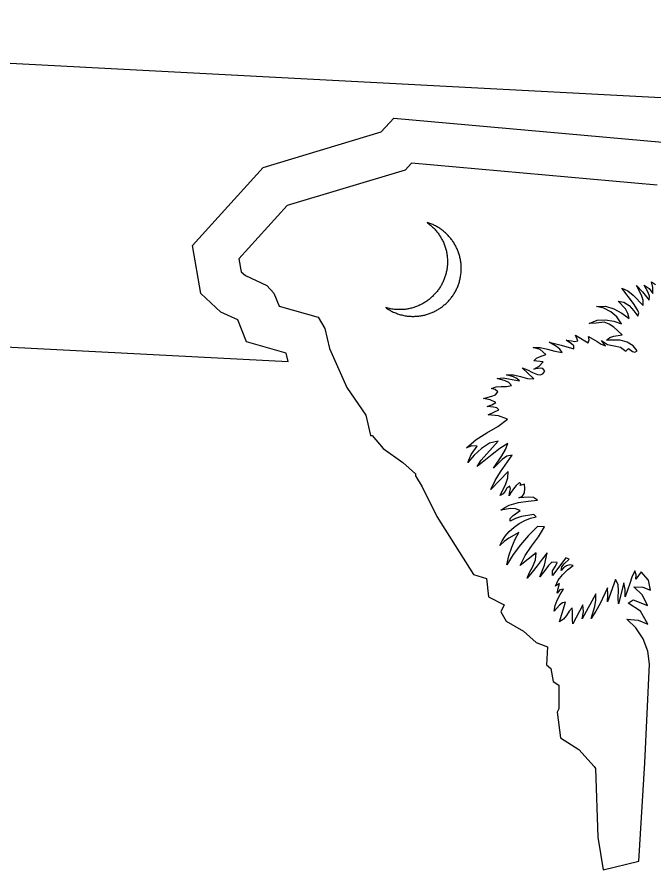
# Model space of a CAD drawing. Extents: x 1581789 to 1622364, y 1043167 to 1103486.
# Drawn here: x 1612761.652 to 1612765.324, y 1090155.637 to 1090160.556 of the extents above; entities that cross this region are included whole.
import ezdxf

# ---------------------------------------------------------------- set-up
doc = ezdxf.new("R2010")
doc.units = 0
doc.layers.add('RD_PD_ALT1_TX', color=7, linetype='Continuous')

msp = doc.modelspace()

# ---------------------------------------------------------------- linework, layer by layer
at = {"layer": 'RD_PD_ALT1_TX'}
for p, q in [((1612774.9468, 1090159.5892), (1612756.4824, 1090160.5563)), ((1612774.9564, 1090159.5887), (1612756.4921, 1090160.5558)), ((1612763.9254, 1090159.7134), (1612763.8892, 1090159.6741)), ((1612765.3427, 1090159.5871), (1612763.9254, 1090159.7134)), ((1612763.8892, 1090159.6741), (1612763.2092, 1090159.4698)), ((1612763.2092, 1090159.4698), (1612762.9307, 1090159.1615)), ((1612762.9307, 1090159.1615), (1612762.9437, 1090159.0879)), ((1612762.9437, 1090159.0879), (1612762.9681, 1090159.0654)), ((1612762.9681, 1090159.0654), (1612763.0921, 1090159.0076)), ((1612763.0921, 1090159.0076), (1612763.1326, 1090158.9638)), ((1612765.2053, 1090158.905), (1612765.1381, 1090158.9922)), ((1612763.1326, 1090158.9638), (1612763.162, 1090158.8898)), ((1612763.162, 1090158.8898), (1612763.3873, 1090158.8251)), ((1612763.3873, 1090158.8251), (1612763.426, 1090158.761)), ((1612763.426, 1090158.761), (1612763.4536, 1090158.645)), ((1612764.8843, 1090158.6894), (1612764.8712, 1090158.7218)), ((1612765.0856, 1090158.6937), (1612765.0503, 1090158.6924)), ((1612763.4536, 1090158.645), (1612763.5528, 1090158.4207)), ((1612765.1624, 1090158.6296), (1612765.1769, 1090158.6457)), ((1612764.6321, 1090158.4699), (1612764.5634, 1090158.534)), ((1612764.6857, 1090158.5677), (1612764.6307, 1090158.5737)), ((1612763.5528, 1090158.4207), (1612763.6625, 1090158.2595)), ((1612764.3685, 1090158.263), (1612764.4301, 1090158.2914)), ((1612763.6625, 1090158.2595), (1612763.6901, 1090158.1435)), ((1612763.6901, 1090158.1435), (1612763.6989, 1090158.1431)), ((1612763.6989, 1090158.1431), (1612763.7626, 1090158.0672)), ((1612763.7626, 1090158.0672), (1612763.8766, 1090157.9876)), ((1612763.8766, 1090157.9876), (1612763.9493, 1090157.9217)), ((1612763.9493, 1090157.9217), (1612763.9487, 1090157.9109)), ((1612763.9487, 1090157.9109), (1612763.9878, 1090157.8463)), ((1612764.4836, 1090157.9357), (1612764.3828, 1090157.8325)), ((1612763.9878, 1090157.8463), (1612764.0718, 1090157.6765)), ((1612764.5766, 1090157.8624), (1612764.553, 1090157.8552)), ((1612764.0718, 1090157.6765), (1612764.2834, 1090157.3418)), ((1612764.6441, 1090157.6734), (1612764.6312, 1090157.6873)), ((1612764.6927, 1090157.6155), (1612764.6528, 1090157.6176)), ((1612764.6448, 1090157.4658), (1612764.5521, 1090157.3938)), ((1612764.8155, 1090157.4369), (1612764.7381, 1090157.3356)), ((1612765.25, 1090157.3572), (1612765.2193, 1090157.3152)), ((1612764.2834, 1090157.3418), (1612764.3582, 1090157.3174)), ((1612764.3582, 1090157.3174), (1612764.37, 1090157.2123)), ((1612765.1018, 1090157.3129), (1612765.055, 1090157.1832)), ((1612764.7794, 1090157.2898), (1612764.7553, 1090157.2742)), ((1612764.37, 1090157.2123), (1612764.4601, 1090157.1663)), ((1612764.989, 1090157.2303), (1612764.9093, 1090157.0855)), ((1612764.4601, 1090157.1663), (1612764.4411, 1090157.1256)), ((1612764.7794, 1090157.069), (1612764.8138, 1090157.1826)), ((1612764.4411, 1090157.1256), (1612764.4723, 1090157.0715)), ((1612764.4723, 1090157.0715), (1612764.5715, 1090157.0146)), ((1612764.5715, 1090157.0146), (1612764.6441, 1090156.9483)), ((1612764.6441, 1090156.9483), (1612764.7106, 1090156.924)), ((1612764.7106, 1090156.924), (1612764.7051, 1090156.8202)), ((1612764.7051, 1090156.8202), (1612764.7288, 1090156.7989)), ((1612764.7288, 1090156.7989), (1612764.7421, 1090156.7241)), ((1612764.7421, 1090156.7241), (1612764.7747, 1090156.7024)), ((1612764.7747, 1090156.7024), (1612764.7756, 1090156.5669)), ((1612764.7756, 1090156.5669), (1612764.7665, 1090156.547)), ((1612764.7665, 1090156.547), (1612764.7848, 1090156.3998)), ((1612764.7848, 1090156.3998), (1612764.8907, 1090156.3326)), ((1612764.8907, 1090156.3326), (1612764.9788, 1090156.2334)), ((1612764.9788, 1090156.2334), (1612764.9863, 1090156.2226)), ((1612764.9863, 1090156.2226), (1612765, 1090155.827)), ((1612765, 1090155.827), (1612765.0305, 1090155.6375)), ((1612765.0305, 1090155.6375), (1612765.237, 1090155.6872))]:
    msp.add_line(p, q, dxfattribs=at)
for points in [[(1612756.3969, 1090158.9237), (1612763.2146, 1090158.5702), (1612763.203, 1090158.6177), (1612762.9749, 1090158.6833), (1612762.9247, 1090158.8097), (1612762.8269, 1090158.8553), (1612762.7116, 1090158.9623), (1612762.6631, 1090159.2384), (1612763.0701, 1090159.6889), (1612763.7509, 1090159.8936), (1612763.824, 1090159.9731), (1612765.4814, 1090159.8254), (1612765.7966, 1090159.3727), (1612766.8059, 1090159.3018), (1612767.0887, 1090158.9725), (1612767.6522, 1090158.3378), (1612774.8615, 1090157.9601)], [(1612764.2114, 1090159.0804), (1612764.2122, 1090159.0864), (1612764.2125, 1090159.0923), (1612764.2128, 1090159.0983), (1612764.2127, 1090159.1043), (1612764.2126, 1090159.1108), (1612764.2125, 1090159.1168), (1612764.2125, 1090159.1228), (1612764.212, 1090159.1288), (1612764.2115, 1090159.1349), (1612764.2106, 1090159.1405), (1612764.2101, 1090159.1465), (1612764.2092, 1090159.1526), (1612764.2079, 1090159.1583), (1612764.2066, 1090159.164), (1612764.2053, 1090159.17), (1612764.204, 1090159.1757), (1612764.2027, 1090159.1814), (1612764.201, 1090159.1871), (1612764.1993, 1090159.1924), (1612764.1972, 1090159.1981), (1612764.1955, 1090159.2034), (1612764.1933, 1090159.2087), (1612764.1908, 1090159.2144), (1612764.1887, 1090159.2198), (1612764.1862, 1090159.2247), (1612764.1836, 1090159.23), (1612764.1811, 1090159.2354), (1612764.1782, 1090159.2403), (1612764.1752, 1090159.2453), (1612764.1723, 1090159.2503), (1612764.1693, 1090159.2552), (1612764.1664, 1090159.2598), (1612764.163, 1090159.2648), (1612764.1597, 1090159.2694), (1612764.1563, 1090159.2739), (1612764.1525, 1090159.2785), (1612764.1492, 1090159.2831), (1612764.1454, 1090159.2873), (1612764.1416, 1090159.2915), (1612764.1374, 1090159.2958), (1612764.1336, 1090159.3), (1612764.1294, 1090159.3042), (1612764.1252, 1090159.308), (1612764.121, 1090159.3122), (1612764.1168, 1090159.3161), (1612764.1126, 1090159.3195), (1612764.108, 1090159.3233), (1612764.1034, 1090159.3268), (1612764.0988, 1090159.3302), (1612764.0941, 1090159.3337), (1612764.0895, 1090159.3367), (1612764.0845, 1090159.3402), (1612764.0794, 1090159.3433), (1612764.0747, 1090159.3459), (1612764.0697, 1090159.349), (1612764.0646, 1090159.3516), (1612764.0592, 1090159.3543), (1612764.0541, 1090159.357), (1612764.0486, 1090159.3593), (1612764.0435, 1090159.3616), (1612764.038, 1090159.3639), (1612764.0325, 1090159.3661), (1612764.027, 1090159.368), (1612764.0211, 1090159.3699), (1612764.0156, 1090159.3714), (1612764.0206, 1090159.368), (1612764.0252, 1090159.3645), (1612764.0298, 1090159.3607), (1612764.0345, 1090159.3568), (1612764.0391, 1090159.353), (1612764.0437, 1090159.3491), (1612764.0478, 1090159.3449), (1612764.052, 1090159.3407), (1612764.0562, 1090159.3365), (1612764.0604, 1090159.3322), (1612764.0646, 1090159.3276), (1612764.0683, 1090159.323), (1612764.0721, 1090159.3184), (1612764.0759, 1090159.3138), (1612764.0792, 1090159.3092), (1612764.083, 1090159.3042), (1612764.0863, 1090159.2992), (1612764.0897, 1090159.2943), (1612764.0926, 1090159.2893), (1612764.0959, 1090159.2839), (1612764.0989, 1090159.2789), (1612764.1014, 1090159.2736), (1612764.1043, 1090159.2682), (1612764.1068, 1090159.2629), (1612764.1094, 1090159.2576), (1612764.1119, 1090159.2518), (1612764.114, 1090159.2461), (1612764.1161, 1090159.2408), (1612764.1182, 1090159.2351), (1612764.1203, 1090159.229), (1612764.122, 1090159.2233), (1612764.1237, 1090159.2176), (1612764.125, 1090159.2115), (1612764.1267, 1090159.2058), (1612764.128, 1090159.1997)], [(1612764.128, 1090159.1997), (1612764.1289, 1090159.1937), (1612764.1301, 1090159.1876), (1612764.131, 1090159.1811), (1612764.1315, 1090159.1751), (1612764.1324, 1090159.169), (1612764.1328, 1090159.1626), (1612764.1329, 1090159.1566), (1612764.133, 1090159.1502), (1612764.133, 1090159.1438), (1612764.1331, 1090159.1374), (1612764.1328, 1090159.131), (1612764.1325, 1090159.125), (1612764.1318, 1090159.1194), (1612764.1315, 1090159.1134), (1612764.1307, 1090159.1074), (1612764.1297, 1090159.1019), (1612764.129, 1090159.0963), (1612764.1278, 1090159.0904), (1612764.1264, 1090159.0848), (1612764.1253, 1090159.0793), (1612764.1238, 1090159.0738), (1612764.1223, 1090159.0682), (1612764.1204, 1090159.0627), (1612764.1189, 1090159.0572), (1612764.117, 1090159.0521), (1612764.1147, 1090159.0466), (1612764.1129, 1090159.0415), (1612764.1106, 1090159.0364), (1612764.1083, 1090159.0313), (1612764.1061, 1090159.0262), (1612764.1034, 1090159.0211), (1612764.1011, 1090159.0161), (1612764.0985, 1090159.011), (1612764.0954, 1090159.0063), (1612764.0928, 1090159.0017), (1612764.0897, 1090158.997), (1612764.0867, 1090158.9924), (1612764.0836, 1090158.9877), (1612764.0802, 1090158.9831), (1612764.0771, 1090158.9789), (1612764.0737, 1090158.9742), (1612764.0703, 1090158.97), (1612764.0664, 1090158.9658), (1612764.063, 1090158.9616), (1612764.0592, 1090158.9574), (1612764.0554, 1090158.9536), (1612764.0516, 1090158.9498), (1612764.0478, 1090158.9456), (1612764.0436, 1090158.9422), (1612764.0394, 1090158.9384), (1612764.0352, 1090158.9346), (1612764.031, 1090158.9312), (1612764.0268, 1090158.9278), (1612764.0222, 1090158.9245), (1612764.018, 1090158.9211), (1612764.0135, 1090158.9177), (1612764.0089, 1090158.9147), (1612764.0043, 1090158.9118), (1612763.9994, 1090158.9088), (1612763.9948, 1090158.9059), (1612763.9899, 1090158.9033), (1612763.9849, 1090158.9008), (1612763.98, 1090158.8982), (1612763.975, 1090158.8957), (1612763.9701, 1090158.8931), (1612763.9648, 1090158.891), (1612763.9599, 1090158.8889), (1612763.9546, 1090158.8867), (1612763.9493, 1090158.885), (1612763.944, 1090158.8833), (1612763.9387, 1090158.8816), (1612763.9334, 1090158.8798), (1612763.9277, 1090158.8781), (1612763.9224, 1090158.8768), (1612763.9167, 1090158.8755), (1612763.9114, 1090158.8742), (1612763.9058, 1090158.8733), (1612763.9001, 1090158.8724), (1612763.8945, 1090158.8715), (1612763.8888, 1090158.8706), (1612763.8828, 1090158.8701), (1612763.8771, 1090158.8696), (1612763.8715, 1090158.8695), (1612763.8655, 1090158.869), (1612763.8599, 1090158.8689), (1612763.8539, 1090158.8688), (1612763.8479, 1090158.8691), (1612763.8423, 1090158.8694), (1612763.8347, 1090158.8698), (1612763.8271, 1090158.8706), (1612763.82, 1090158.8714), (1612763.8124, 1090158.8726), (1612763.8053, 1090158.8737), (1612763.7981, 1090158.8753), (1612763.791, 1090158.8769), (1612763.7843, 1090158.8784), (1612763.7772, 1090158.8804), (1612763.7772, 1090158.8804)], [(1612763.7772, 1090158.8804), (1612763.7822, 1090158.8769), (1612763.7876, 1090158.8735), (1612763.793, 1090158.87), (1612763.7985, 1090158.8669), (1612763.8039, 1090158.8638), (1612763.8094, 1090158.8607), (1612763.8153, 1090158.858), (1612763.8211, 1090158.8553), (1612763.827, 1090158.8526), (1612763.8329, 1090158.8503), (1612763.8388, 1090158.8479), (1612763.8446, 1090158.8456), (1612763.851, 1090158.8437), (1612763.8569, 1090158.8418), (1612763.8632, 1090158.8399), (1612763.8695, 1090158.8383), (1612763.8758, 1090158.8368), (1612763.8822, 1090158.8353), (1612763.8885, 1090158.8341), (1612763.8953, 1090158.833), (1612763.9016, 1090158.8322), (1612763.9084, 1090158.8315), (1612763.9152, 1090158.8307), (1612763.922, 1090158.8304), (1612763.9276, 1090158.8301), (1612763.9336, 1090158.8302), (1612763.9396, 1090158.8299), (1612763.9452, 1090158.8304), (1612763.9512, 1090158.8304), (1612763.9568, 1090158.8309), (1612763.9625, 1090158.8315), (1612763.9685, 1090158.8319), (1612763.9741, 1090158.8324), (1612763.9798, 1090158.8334), (1612763.9855, 1090158.8343), (1612763.9911, 1090158.8356), (1612763.9964, 1090158.8365), (1612764.0021, 1090158.8378), (1612764.0074, 1090158.8395), (1612764.013, 1090158.8408), (1612764.0183, 1090158.8425), (1612764.0236, 1090158.8443), (1612764.0289, 1090158.846), (1612764.0342, 1090158.8481), (1612764.0396, 1090158.8502), (1612764.0445, 1090158.8524), (1612764.0498, 1090158.8545), (1612764.0547, 1090158.8567), (1612764.0597, 1090158.8592), (1612764.0646, 1090158.8618), (1612764.0695, 1090158.8643), (1612764.0745, 1090158.8672), (1612764.079, 1090158.8698), (1612764.084, 1090158.8728), (1612764.0886, 1090158.8757), (1612764.0931, 1090158.8791), (1612764.0977, 1090158.8821), (1612764.1019, 1090158.8854), (1612764.1065, 1090158.8888), (1612764.1107, 1090158.8922), (1612764.1149, 1090158.896), (1612764.119, 1090158.8994), (1612764.1232, 1090158.9031), (1612764.1275, 1090158.9069), (1612764.1313, 1090158.9107), (1612764.1351, 1090158.9145), (1612764.1389, 1090158.9187), (1612764.1427, 1090158.923), (1612764.1461, 1090158.9268), (1612764.1499, 1090158.931), (1612764.1534, 1090158.9356), (1612764.1568, 1090158.9398), (1612764.1599, 1090158.9445), (1612764.1633, 1090158.9487), (1612764.1663, 1090158.9534), (1612764.1694, 1090158.958), (1612764.1724, 1090158.9627), (1612764.1751, 1090158.9677), (1612764.1781, 1090158.9724), (1612764.1808, 1090158.9774), (1612764.1831, 1090158.9821), (1612764.1857, 1090158.9872), (1612764.188, 1090158.9923), (1612764.1903, 1090158.9974), (1612764.1925, 1090159.0025), (1612764.1944, 1090159.008), (1612764.1967, 1090159.0131), (1612764.1986, 1090159.0186), (1612764.2001, 1090159.0237), (1612764.202, 1090159.0292), (1612764.2034, 1090159.0347), (1612764.2049, 1090159.0403), (1612764.206, 1090159.0458), (1612764.2071, 1090159.0518), (1612764.2082, 1090159.0573), (1612764.2093, 1090159.0629), (1612764.21, 1090159.0688), (1612764.2111, 1090159.0744), (1612764.2114, 1090159.0804)], [(1612765.1381, 1090158.9922), (1612765.173, 1090158.9775), (1612765.2033, 1090158.9523), (1612765.2616, 1090158.8936), (1612765.2619, 1090158.9236), (1612765.2514, 1090158.9522), (1612765.2227, 1090159.0078), (1612765.2584, 1090158.9715), (1612765.2952, 1090158.9239), (1612765.2984, 1090158.9469), (1612765.2903, 1090158.9686), (1612765.2677, 1090159.0102), (1612765.2959, 1090158.9915), (1612765.3173, 1090158.9628), (1612765.3182, 1090158.9964), (1612765.3091, 1090159.0285), (1612765.3335, 1090159.0132)], [(1612765.0503, 1090158.6924), (1612765.0696, 1090158.7078), (1612765.092, 1090158.7154), (1612765.1405, 1090158.7245), (1612765.0923, 1090158.7675), (1612765.0648, 1090158.7845), (1612765.0358, 1090158.7969), (1612764.9914, 1090158.7912), (1612764.9501, 1090158.7897), (1612764.9955, 1090158.8082), (1612765.0441, 1090158.8108), (1612765.0918, 1090158.8027), (1612765.1359, 1090158.788), (1612765.1094, 1090158.8267), (1612765.0753, 1090158.8561), (1612765.0355, 1090158.8766), (1612764.9921, 1090158.8877), (1612765.0438, 1090158.8882), (1612765.0922, 1090158.8732), (1612765.1382, 1090158.848), (1612765.1807, 1090158.8177), (1612765.1738, 1090158.8469), (1612765.1596, 1090158.8737), (1612765.1174, 1090158.918), (1612765.1508, 1090158.9126), (1612765.1814, 1090158.8922), (1612765.2083, 1090158.8627), (1612765.2299, 1090158.832), (1612765.2356, 1090158.8497), (1612765.2282, 1090158.8677), (1612765.2053, 1090158.905)], [(1612764.6307, 1090158.5737), (1612764.6456, 1090158.5894), (1612764.6636, 1090158.5965), (1612764.6995, 1090158.6102), (1612764.6674, 1090158.6391), (1612764.6264, 1090158.6509), (1612764.6684, 1090158.6499), (1612764.7103, 1090158.6405), (1612764.7526, 1090158.6286), (1612764.7939, 1090158.6221), (1612764.7809, 1090158.6416), (1612764.7616, 1090158.6558), (1612764.7201, 1090158.6812), (1612764.7881, 1090158.6644), (1612764.8618, 1090158.6421), (1612764.8611, 1090158.6594), (1612764.8489, 1090158.6713), (1612764.8176, 1090158.6929), (1612764.8478, 1090158.6881), (1612764.8681, 1090158.6851), (1612764.8843, 1090158.6894)], [(1612764.8712, 1090158.7218), (1612764.9442, 1090158.6779), (1612764.9507, 1090158.694), (1612764.9461, 1090158.7146), (1612764.9959, 1090158.6852), (1612765.0195, 1090158.6695), (1612765.0439, 1090158.661), (1612765.0218, 1090158.6906), (1612765.0563, 1090158.668), (1612765.0935, 1090158.6605), (1612765.13, 1090158.6529), (1612765.1624, 1090158.6296)], [(1612765.1769, 1090158.6457), (1612765.2003, 1090158.6272), (1612765.2141, 1090158.6233), (1612765.2278, 1090158.631), (1612765.2037, 1090158.6611), (1612765.1695, 1090158.6813), (1612765.1292, 1090158.6922), (1612765.0856, 1090158.6937)], [(1612764.5634, 1090158.534), (1612764.5948, 1090158.5227), (1612764.624, 1090158.5056), (1612764.653, 1090158.4941), (1612764.6674, 1090158.4937), (1612764.6821, 1090158.4993), (1612764.6945, 1090158.5135), (1612764.6833, 1090158.5301), (1612764.6682, 1090158.5317), (1612764.6318, 1090158.5252), (1612764.6624, 1090158.5432), (1612764.6857, 1090158.5677)], [(1612764.4301, 1090158.2914), (1612764.4171, 1090158.3029), (1612764.3992, 1090158.3059), (1612764.3626, 1090158.3102), (1612764.3887, 1090158.32), (1612764.4122, 1090158.3328), (1612764.379, 1090158.349), (1612764.3418, 1090158.3565), (1612764.3881, 1090158.3701), (1612764.4098, 1090158.3778), (1612764.4239, 1090158.3955), (1612764.4089, 1090158.4079), (1612764.388, 1090158.4142), (1612764.4134, 1090158.4241), (1612764.4431, 1090158.4253), (1612764.474, 1090158.4257), (1612764.5027, 1090158.4314), (1612764.4868, 1090158.4487), (1612764.4653, 1090158.4582), (1612764.4195, 1090158.4726), (1612764.4534, 1090158.4757), (1612764.4859, 1090158.4696), (1612764.5477, 1090158.4575), (1612764.5333, 1090158.4719), (1612764.5141, 1090158.4805), (1612764.4727, 1090158.4935), (1612764.5143, 1090158.4929), (1612764.5551, 1090158.4828), (1612764.5946, 1090158.4719), (1612764.6321, 1090158.4699)], [(1612764.3828, 1090157.8325), (1612764.4084, 1090157.8844), (1612764.4398, 1090157.9332), (1612764.5053, 1090158.0299), (1612764.4749, 1090158.0235), (1612764.4491, 1090158.004), (1612764.3977, 1090157.9555), (1612764.4466, 1090158.0262), (1612764.4681, 1090158.0615), (1612764.4804, 1090158.0965), (1612764.4344, 1090158.0681), (1612764.3913, 1090158.0335), (1612764.3044, 1090157.9651), (1612764.3272, 1090158.0016), (1612764.3595, 1090158.0372), (1612764.4258, 1090158.111), (1612764.3763, 1090158.0984), (1612764.3291, 1090158.0688), (1612764.2866, 1090158.0302), (1612764.2504, 1090157.988), (1612764.2696, 1090158.0343), (1612764.3037, 1090158.0809), (1612764.2746, 1090158.0833), (1612764.2431, 1090158.0721), (1612764.2989, 1090158.1201), (1612764.3606, 1090158.1585), (1612764.423, 1090158.1949), (1612764.4793, 1090158.2372), (1612764.4278, 1090158.2563), (1612764.3685, 1090158.263)], [(1612764.553, 1090157.8552), (1612764.5559, 1090157.8635), (1612764.5487, 1090157.8722), (1612764.5294, 1090157.8552), (1612764.5132, 1090157.8364), (1612764.4997, 1090157.8163), (1612764.4898, 1090157.7948), (1612764.4927, 1090157.8199), (1612764.4959, 1090157.8349), (1612764.4927, 1090157.8499), (1612764.4761, 1090157.8388), (1612764.466, 1090157.8221), (1612764.4551, 1090157.8062), (1612764.4363, 1090157.7976), (1612764.4694, 1090157.864), (1612764.4804, 1090157.899), (1612764.4836, 1090157.9357)], [(1612764.6312, 1090157.6873), (1612764.5597, 1090157.6758), (1612764.5259, 1090157.6651), (1612764.4938, 1090157.6492), (1612764.4954, 1090157.6647), (1612764.5111, 1090157.6811), (1612764.5523, 1090157.7114), (1612764.5259, 1090157.7196), (1612764.4971, 1090157.7211), (1612764.4402, 1090157.7121), (1612764.4639, 1090157.7285), (1612764.4894, 1090157.7408), (1612764.5435, 1090157.7567), (1612764.5988, 1090157.7651), (1612764.6523, 1090157.7699), (1612764.6295, 1090157.7859), (1612764.602, 1090157.7877), (1612764.5441, 1090157.784), (1612764.5663, 1090157.794), (1612764.5768, 1090157.8127), (1612764.5793, 1090157.8366), (1612764.5766, 1090157.8624)], [(1612764.6528, 1090157.6176), (1612764.6012, 1090157.5659), (1612764.5535, 1090157.5127), (1612764.5113, 1090157.4568), (1612764.4754, 1090157.3978), (1612764.4873, 1090157.4481), (1612764.5039, 1090157.4981), (1612764.5239, 1090157.5443), (1612764.5456, 1090157.5828), (1612764.487, 1090157.551), (1612764.4592, 1090157.532), (1612764.4343, 1090157.5085), (1612764.4478, 1090157.5358), (1612764.4664, 1090157.5633), (1612764.4899, 1090157.5897), (1612764.5172, 1090157.6139), (1612764.5471, 1090157.6356), (1612764.5789, 1090157.6531), (1612764.6112, 1090157.6659), (1612764.6441, 1090157.6734)], [(1612764.5521, 1090157.3938), (1612764.5811, 1090157.4503), (1612764.618, 1090157.5049), (1612764.6573, 1090157.5589), (1612764.6927, 1090157.6155)], [(1612764.7381, 1090157.3356), (1612764.7383, 1090157.3616), (1612764.757, 1090157.3903), (1612764.7653, 1090157.4111), (1612764.7341, 1090157.4127), (1612764.7151, 1090157.3937), (1612764.6995, 1090157.3712), (1612764.666, 1090157.3273), (1612764.692, 1090157.3957), (1612764.7085, 1090157.4657), (1612764.679, 1090157.43), (1612764.6506, 1090157.3922), (1612764.6221, 1090157.3545), (1612764.5919, 1090157.3196), (1612764.6064, 1090157.3529), (1612764.6255, 1090157.3879), (1612764.6411, 1090157.4256), (1612764.6448, 1090157.4658)], [(1612764.7553, 1090157.2742), (1612764.7724, 1090157.3085), (1612764.7964, 1090157.3397), (1612764.8252, 1090157.3687), (1612764.857, 1090157.3942), (1612764.8379, 1090157.398), (1612764.8188, 1090157.3922), (1612764.8017, 1090157.3799), (1612764.7885, 1090157.3646), (1612764.7928, 1090157.3856), (1612764.8053, 1090157.4022), (1612764.8352, 1090157.4306), (1612764.8155, 1090157.4369)], [(1612765.2193, 1090157.3152), (1612765.2202, 1090157.3404), (1612765.2134, 1090157.3624), (1612765.1971, 1090157.326), (1612765.1839, 1090157.2886), (1612765.1571, 1090157.2131), (1612765.1577, 1090157.2555), (1612765.1493, 1090157.2936), (1612765.1197, 1090157.1714), (1612765.1172, 1090157.2088), (1612765.1197, 1090157.2475), (1612765.1179, 1090157.2832), (1612765.1018, 1090157.3129)], [(1612765.237, 1090155.6872), (1612765.2712, 1090156.2558), (1612765.2974, 1090156.8244), (1612765.2885, 1090156.8998), (1612765.261, 1090156.9709), (1612765.2194, 1090157.0332), (1612765.1667, 1090157.0836), (1612765.2322, 1090157.0786), (1612765.289, 1090157.054), (1612765.246, 1090157.1291), (1612765.1752, 1090157.1769), (1612765.2046, 1090157.1954), (1612765.2866, 1090157.1626), (1612765.2574, 1090157.2231), (1612765.2086, 1090157.2705), (1612765.259, 1090157.269), (1612765.3045, 1090157.2506), (1612765.2931, 1090157.3085), (1612765.25, 1090157.3572)], [(1612764.8138, 1090157.1826), (1612764.7963, 1090157.1771), (1612764.7788, 1090157.1636), (1612764.7478, 1090157.1308), (1612764.7535, 1090157.1621), (1612764.7664, 1090157.1943), (1612764.7837, 1090157.2262), (1612764.8029, 1090157.2569), (1612764.781, 1090157.2524), (1612764.7648, 1090157.2336), (1612764.7707, 1090157.261), (1612764.7794, 1090157.2898)], [(1612765.055, 1090157.1832), (1612765.0571, 1090157.2239), (1612765.056, 1090157.2636), (1612765.0129, 1090157.1742), (1612764.9885, 1090157.1302), (1612764.9615, 1090157.0879), (1612764.9819, 1090157.1574), (1612764.9883, 1090157.1939), (1612764.989, 1090157.2303)], [(1612764.9093, 1090157.0855), (1612764.9166, 1090157.1259), (1612764.9135, 1090157.1658), (1612764.8557, 1090157.0566), (1612764.8533, 1090157.0792), (1612764.8541, 1090157.1028), (1612764.8549, 1090157.1264), (1612764.8525, 1090157.1489), (1612764.8351, 1090157.129), (1612764.8194, 1090157.1054), (1612764.8022, 1090157.0839), (1612764.7794, 1090157.069)]]:
    msp.add_lwpolyline(points, dxfattribs=at)

doc.saveas('drawing.dxf')
